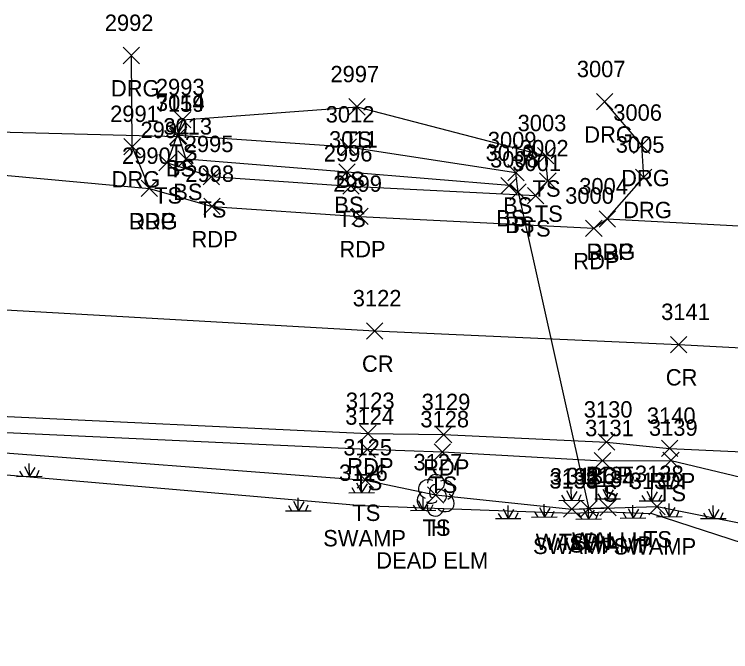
# Model space of a CAD drawing. Extents: x 1611797 to 1633212, y 298978 to 305475.
# Drawn here: x 1616680.5 to 1616767.9, y 301449.1 to 301526.9 of the extents above; entities that cross this region are included whole.
import ezdxf

# ---------------------------------------------------------------- set-up
doc = ezdxf.new("R2010")
doc.units = 0
for name, color, linetype in [('D_A', 7, 'Continuous'), ('D_I', 7, 'Continuous'), ('D_TIC', 7, 'Continuous'), ('DCP', 7, 'Continuous'), ('DHW', 7, 'Continuous'), ('L_A', 7, 'Continuous'), ('L_C', 7, 'Continuous'), ('L_I', 7, 'Continuous'), ('L_TIC', 7, 'Continuous'), ('LELB', 7, 'Continuous'), ('LTD', 7, 'Continuous'), ('LWET', 7, 'Continuous'), ('P_A', 7, 'Continuous'), ('P_I', 7, 'Continuous'), ('P_TIC', 7, 'Continuous'), ('PET', 7, 'Continuous'), ('PRC', 7, 'Continuous'), ('R_A', 7, 'Continuous'), ('R_I', 7, 'Continuous'), ('R_TIC', 7, 'Continuous'), ('RDG', 7, 'Continuous')]:
    doc.layers.add(name, color=color, linetype=linetype)

msp = doc.modelspace()

# ---------------------------------------------------------------- linework, layer by layer
at = {"layer": 'D_TIC'}
for points in [[(1616699.439, 301510.986), (1616701.439, 301512.986)], [(1616701.439, 301510.986), (1616699.439, 301512.986)], [(1616740.986, 301504.19), (1616742.986, 301506.19)], [(1616742.986, 301504.19), (1616740.986, 301506.19)], [(1616749.639, 301465.524), (1616751.639, 301467.524)], [(1616751.639, 301465.524), (1616749.639, 301467.524)], [(1616751.986, 301465.652), (1616753.986, 301467.652)], [(1616753.986, 301465.652), (1616751.986, 301467.652)], [(1616747.552, 301465.472), (1616749.552, 301467.472)], [(1616749.552, 301465.472), (1616747.552, 301467.472)]]:
    msp.add_lwpolyline(points, dxfattribs=at)
at = {"layer": 'DCP'}
for points in [[(1616667.318, 301512.816), (1616700.439, 301511.986)], [(1616741.986, 301505.19), (1616750.639, 301466.524)]]:
    msp.add_lwpolyline(points, dxfattribs=at)
at = {"layer": 'DHW'}
msp.add_lwpolyline([(1616748.552, 301466.472), (1616752.986, 301466.652)], dxfattribs=at)
at = {"layer": 'L_TIC'}
for points in [[(1616721.337, 301514.593), (1616723.337, 301516.593)], [(1616723.337, 301514.593), (1616721.337, 301516.593)], [(1616700.02, 301513.011), (1616702.02, 301515.011)], [(1616702.02, 301513.011), (1616700.02, 301515.011)], [(1616700.02, 301513.011), (1616702.02, 301515.011)], [(1616702.02, 301513.011), (1616700.02, 301515.011)], [(1616699.542, 301511.092), (1616701.542, 301513.092)], [(1616701.542, 301511.092), (1616699.542, 301513.092)], [(1616699.542, 301511.092), (1616701.542, 301513.092)], [(1616701.542, 301511.092), (1616699.542, 301513.092)], [(1616720.273, 301509.681), (1616722.273, 301511.681)], [(1616722.273, 301509.681), (1616720.273, 301511.681)], [(1616744.351, 301508.62), (1616746.351, 301510.62)], [(1616746.351, 301508.62), (1616744.351, 301510.62)], [(1616744.351, 301508.62), (1616746.351, 301510.62)], [(1616746.351, 301508.62), (1616744.351, 301510.62)], [(1616698.142, 301507.776), (1616700.142, 301509.776)], [(1616700.142, 301507.776), (1616698.142, 301509.776)], [(1616700.447, 301508.21), (1616702.447, 301510.21)], [(1616702.447, 301508.21), (1616700.447, 301510.21)], [(1616720.108, 301506.623), (1616722.108, 301508.623)], [(1616722.108, 301506.623), (1616720.108, 301508.623)], [(1616703.543, 301506.069), (1616705.543, 301508.069)], [(1616705.543, 301506.069), (1616703.543, 301508.069)], [(1616740.718, 301506.545), (1616742.718, 301508.545)], [(1616742.718, 301506.545), (1616740.718, 301508.545)], [(1616720.575, 301504.915), (1616722.575, 301506.915)], [(1616722.575, 301504.915), (1616720.575, 301506.915)], [(1616739.885, 301504.984), (1616741.885, 301506.984)], [(1616741.885, 301504.984), (1616739.885, 301506.984)], [(1616744.624, 301505.547), (1616746.624, 301507.547)], [(1616746.624, 301505.547), (1616744.624, 301507.547)], [(1616740.986, 301504.19), (1616742.986, 301506.19)], [(1616742.986, 301504.19), (1616740.986, 301506.19)], [(1616740.986, 301504.19), (1616742.986, 301506.19)], [(1616742.986, 301504.19), (1616740.986, 301506.19)], [(1616743.138, 301503.753), (1616745.138, 301505.753)], [(1616745.138, 301503.753), (1616743.138, 301505.753)], [(1616722.578, 301472.776), (1616724.578, 301474.776)], [(1616724.578, 301472.776), (1616722.578, 301474.776)], [(1616731.747, 301472.458), (1616733.747, 301474.458)], [(1616733.747, 301472.458), (1616731.747, 301474.458)], [(1616751.3, 301471.375), (1616753.3, 301473.375)], [(1616753.3, 301471.375), (1616751.3, 301473.375)], [(1616759.668, 301471.428), (1616761.668, 301473.428)], [(1616761.668, 301471.428), (1616759.668, 301473.428)], [(1616722.34, 301469.025), (1616724.34, 301471.025)], [(1616724.34, 301469.025), (1616722.34, 301471.025)], [(1616730.914, 301467.209), (1616732.914, 301469.209)], [(1616732.914, 301467.209), (1616730.914, 301469.209)], [(1616757.952, 301465.788), (1616759.952, 301467.788)], [(1616759.952, 301465.788), (1616757.952, 301467.788)], [(1616747.552, 301465.472), (1616749.552, 301467.472)], [(1616749.552, 301465.472), (1616747.552, 301467.472)]]:
    msp.add_lwpolyline(points, dxfattribs=at)
at = {"layer": 'LELB'}
for points in [[(1616701.02, 301514.011), (1616722.337, 301515.593), (1616745.351, 301509.62)], [(1616701.02, 301514.011), (1616699.142, 301508.776), (1616704.543, 301507.069), (1616721.575, 301505.915), (1616744.138, 301504.753), (1616745.624, 301506.547), (1616745.351, 301509.62)], [(1616741.986, 301505.19), (1616740.885, 301505.984), (1616721.108, 301507.623), (1616701.447, 301509.21), (1616700.542, 301512.092)], [(1616741.986, 301505.19), (1616741.718, 301507.545), (1616721.273, 301510.681), (1616700.542, 301512.092)], [(1616585.504, 301471.993), (1616585.87, 301474.406), (1616587.014, 301478.7), (1616592.098, 301480.047), (1616618.914, 301477.53), (1616646.516, 301477.696), (1616675.027, 301476.04), (1616723.578, 301473.776), (1616732.747, 301473.458), (1616752.3, 301472.375), (1616760.668, 301472.428), (1616793.835, 301464.46), (1616800.975, 301460.331), (1616804.646, 301452.687)], [(1616646.206, 301469.927), (1616675, 301473.683), (1616723.34, 301470.025), (1616731.914, 301468.209), (1616748.552, 301466.472), (1616758.952, 301466.788), (1616792.038, 301460.189), (1616801.865, 301449.066)]]:
    msp.add_lwpolyline(points, dxfattribs=at)
at = {"layer": 'LTD'}
msp.add_line((1616731.914, 301468.209), (1616731.914, 301468.209), dxfattribs=at)
msp.add_line((1616731.914, 301468.209), (1616731.914, 301468.209), dxfattribs=at)
msp.add_arc((1616731.96, 301469.643), 1.047, 335.52715, 180.95627, dxfattribs=at)
for centre, major_axis, ratio, start_param, end_param in [((1616731.122, 301468.875), (1.21, -0.512), 0.895232, 1.570796, 4.712389), ((1616732.955, 301468.792), (-1.141, -0.483), 0.949671, 1.570796, 4.712389), ((1616731.705, 301468.667), (-0.208, -0.792), 0.645439, 3.141593, 6.283185), ((1616730.83, 301467.5), (0.584, -1.042), 0.959034, 3.141593, 6.283185), ((1616732.414, 301468.042), (-0.5, 0.667), 0.989748, 3.141593, 6.283185), ((1616731.455, 301467.459), (-0.625, -0.083), 0.423636, 0, 3.141593), ((1616732.914, 301467.376), (-1.09, 0.792), 0.841452, 1.570796, 4.712389), ((1616731.914, 301466.709), (0.265, 1.061), 0.942809, 1.570796, 4.712389)]:
    msp.add_ellipse(centre, major_axis=major_axis, ratio=ratio, start_param=start_param, end_param=end_param, dxfattribs=at)
at = {"layer": 'LWET'}
for p, q in [((1616682.316, 301470.481), (1616682.307, 301472.061)), ((1616681.113, 301471.115), (1616681.499, 301470.472)), ((1616681.719, 301471.666), (1616682.326, 301470.49)), ((1616682.987, 301471.575), (1616682.326, 301470.49)), ((1616683.483, 301471.17), (1616683.189, 301470.49)), ((1616680.764, 301470.472), (1616683.888, 301470.49)), ((1616682.366, 301470.542), (1616682.326, 301470.542)), ((1616722.28, 301469.67), (1616722.887, 301468.494)), ((1616722.877, 301468.485), (1616722.868, 301470.065)), ((1616723.548, 301469.578), (1616722.887, 301468.494)), ((1616752.927, 301467.724), (1616752.918, 301469.304)), ((1616721.325, 301468.476), (1616724.449, 301468.494)), ((1616721.674, 301469.119), (1616722.06, 301468.476)), ((1616724.045, 301469.174), (1616723.75, 301468.494)), ((1616747.902, 301468.731), (1616748.508, 301467.555)), ((1616748.498, 301467.545), (1616748.489, 301469.125)), ((1616749.17, 301468.639), (1616748.508, 301467.555)), ((1616751.724, 301468.358), (1616752.11, 301467.715)), ((1616752.33, 301468.909), (1616752.937, 301467.733)), ((1616753.598, 301468.817), (1616752.937, 301467.733)), ((1616754.095, 301468.413), (1616753.801, 301467.733)), ((1616757.72, 301468.677), (1616758.326, 301467.5)), ((1616758.317, 301467.491), (1616758.308, 301469.071)), ((1616758.988, 301468.585), (1616758.326, 301467.5)), ((1616715.15, 301466.263), (1616715.14, 301467.843)), ((1616729.799, 301467.506), (1616730.405, 301466.329)), ((1616730.396, 301466.32), (1616730.386, 301467.9)), ((1616746.946, 301467.536), (1616750.07, 301467.555)), ((1616747.295, 301468.179), (1616747.681, 301467.536)), ((1616749.666, 301468.235), (1616749.372, 301467.555)), ((1616751.375, 301467.715), (1616754.499, 301467.733)), ((1616756.765, 301467.482), (1616759.889, 301467.5)), ((1616757.114, 301468.125), (1616757.5, 301467.482)), ((1616759.484, 301468.18), (1616759.19, 301467.5)), ((1616713.946, 301466.897), (1616714.332, 301466.254)), ((1616714.553, 301467.449), (1616715.159, 301466.272)), ((1616715.821, 301467.357), (1616715.159, 301466.272)), ((1616716.317, 301466.952), (1616716.023, 301466.272)), ((1616722.877, 301466.922), (1616722.877, 301466.922)), ((1616729.192, 301466.954), (1616729.578, 301466.311)), ((1616731.067, 301467.414), (1616730.405, 301466.329)), ((1616731.563, 301467.009), (1616731.269, 301466.329)), ((1616740.771, 301465.324), (1616740.762, 301466.904)), ((1616744.603, 301466.687), (1616745.209, 301465.511)), ((1616745.2, 301465.502), (1616745.191, 301467.082)), ((1616750.589, 301465.27), (1616750.58, 301466.85)), ((1616756.017, 301465.381), (1616756.008, 301466.961)), ((1616759.849, 301466.745), (1616760.455, 301465.568)), ((1616760.446, 301465.559), (1616760.436, 301467.139)), ((1616761.117, 301466.653), (1616760.455, 301465.568)), ((1616765.835, 301465.327), (1616765.826, 301466.907)), ((1616713.597, 301466.254), (1616716.721, 301466.272)), ((1616715.2, 301466.325), (1616715.159, 301466.324)), ((1616728.843, 301466.311), (1616731.967, 301466.329)), ((1616730.446, 301466.382), (1616730.405, 301466.381)), ((1616739.568, 301465.958), (1616739.954, 301465.315)), ((1616740.174, 301466.509), (1616740.781, 301465.333)), ((1616741.442, 301466.417), (1616740.781, 301465.333)), ((1616741.939, 301466.013), (1616741.644, 301465.333)), ((1616743.997, 301466.136), (1616744.383, 301465.493)), ((1616745.871, 301466.596), (1616745.209, 301465.511)), ((1616746.367, 301466.191), (1616746.073, 301465.511)), ((1616748.499, 301465.983), (1616748.499, 301465.983)), ((1616749.386, 301465.904), (1616749.772, 301465.261)), ((1616749.993, 301466.455), (1616750.599, 301465.279)), ((1616751.261, 301466.363), (1616750.599, 301465.279)), ((1616751.757, 301465.959), (1616751.463, 301465.279)), ((1616752.927, 301466.161), (1616752.927, 301466.161)), ((1616754.814, 301466.015), (1616755.2, 301465.372)), ((1616755.42, 301466.566), (1616756.027, 301465.39)), ((1616756.688, 301466.474), (1616756.027, 301465.39)), ((1616757.184, 301466.07), (1616756.89, 301465.39)), ((1616758.317, 301465.929), (1616758.317, 301465.929)), ((1616759.243, 301466.193), (1616759.628, 301465.55)), ((1616761.613, 301466.248), (1616761.319, 301465.568)), ((1616764.632, 301465.961), (1616765.018, 301465.318)), ((1616765.239, 301466.512), (1616765.845, 301465.336)), ((1616766.507, 301466.42), (1616765.845, 301465.336)), ((1616767.003, 301466.016), (1616766.709, 301465.336)), ((1616739.219, 301465.315), (1616742.343, 301465.333)), ((1616740.822, 301465.385), (1616740.781, 301465.385)), ((1616743.648, 301465.493), (1616746.771, 301465.511)), ((1616745.25, 301465.564), (1616745.209, 301465.563)), ((1616749.037, 301465.261), (1616752.161, 301465.279)), ((1616750.64, 301465.331), (1616750.599, 301465.331)), ((1616754.465, 301465.372), (1616757.589, 301465.39)), ((1616756.068, 301465.442), (1616756.027, 301465.442)), ((1616758.893, 301465.55), (1616762.017, 301465.568)), ((1616760.496, 301465.621), (1616760.455, 301465.62)), ((1616764.283, 301465.318), (1616767.407, 301465.336)), ((1616765.886, 301465.388), (1616765.845, 301465.388))]:
    msp.add_line(p, q, dxfattribs=at)
msp.add_lwpolyline([(1616649.004, 301467.369), (1616674.797, 301471.083), (1616722.877, 301466.922), (1616748.499, 301465.983), (1616752.927, 301466.161), (1616758.317, 301465.929), (1616791.544, 301455.169), (1616795.986, 301451.393)], dxfattribs=at)
at = {"layer": 'P_TIC'}
for points in [[(1616695.978, 301504.626), (1616697.978, 301506.626)], [(1616697.978, 301504.626), (1616695.978, 301506.626)], [(1616703.622, 301502.433), (1616705.622, 301504.433)], [(1616705.622, 301502.433), (1616703.622, 301504.433)], [(1616721.682, 301501.22), (1616723.682, 301503.22)], [(1616723.682, 301501.22), (1616721.682, 301503.22)], [(1616751.87, 301500.901), (1616753.87, 301502.901)], [(1616753.87, 301500.901), (1616751.87, 301502.901)], [(1616750.241, 301499.761), (1616752.241, 301501.761)], [(1616752.241, 301499.761), (1616750.241, 301501.761)], [(1616723.493, 301487.234), (1616725.493, 301489.234)], [(1616725.493, 301487.234), (1616723.493, 301489.234)], [(1616760.589, 301485.566), (1616762.589, 301487.566)], [(1616762.589, 301485.566), (1616760.589, 301487.566)], [(1616722.65, 301474.704), (1616724.65, 301476.704)], [(1616724.65, 301474.704), (1616722.65, 301476.704)], [(1616731.91, 301474.566), (1616733.91, 301476.566)], [(1616733.91, 301474.566), (1616731.91, 301476.566)], [(1616751.787, 301473.651), (1616753.787, 301475.651)], [(1616753.787, 301473.651), (1616751.787, 301475.651)], [(1616759.493, 301472.888), (1616761.493, 301474.888)], [(1616761.493, 301472.888), (1616759.493, 301474.888)]]:
    msp.add_lwpolyline(points, dxfattribs=at)
at = {"layer": 'PET'}
for points in [[(1616436.26, 301522.002), (1616473.653, 301518.392), (1616477.142, 301517.419), (1616499.116, 301515.58), (1616545.179, 301512.301), (1616587.978, 301510.016), (1616620.791, 301507.887), (1616661.243, 301506.64), (1616670.769, 301508.029), (1616696.978, 301505.626), (1616704.622, 301503.433), (1616722.682, 301502.22), (1616751.241, 301500.761), (1616752.87, 301501.901), (1616787.326, 301500.083), (1616790.476, 301499.041), (1616800.245, 301498.655), (1616846.202, 301496.41)], [(1616429.451, 301494.362), (1616470.741, 301491.131), (1616512.266, 301488.121), (1616527.163, 301486.957), (1616570.198, 301484.486), (1616572.479, 301484.329), (1616586.14, 301483.74), (1616619.416, 301481.485), (1616675.308, 301477.972), (1616723.65, 301475.704), (1616732.91, 301475.566), (1616752.787, 301474.651), (1616760.493, 301473.888), (1616797.897, 301472.147), (1616833.557, 301469.26)]]:
    msp.add_lwpolyline(points, dxfattribs=at)
at = {"layer": 'PRC'}
msp.add_lwpolyline([(1616676.501, 301490.975), (1616724.493, 301488.234), (1616761.589, 301486.566), (1616799.189, 301484.56), (1616831.113, 301483.228)], dxfattribs=at)
at = {"layer": 'R_TIC'}
for points in [[(1616693.782, 301520.859), (1616695.782, 301522.859)], [(1616695.782, 301520.859), (1616693.782, 301522.859)], [(1616751.578, 301515.218), (1616753.578, 301517.218)], [(1616753.578, 301515.218), (1616751.578, 301517.218)], [(1616693.868, 301509.744), (1616695.868, 301511.744)], [(1616695.868, 301509.744), (1616693.868, 301511.744)], [(1616756.082, 301509.897), (1616758.082, 301511.897)], [(1616758.082, 301509.897), (1616756.082, 301511.897)], [(1616756.332, 301505.996), (1616758.332, 301507.996)], [(1616758.332, 301505.996), (1616756.332, 301507.996)], [(1616695.978, 301504.626), (1616697.978, 301506.626)], [(1616697.978, 301504.626), (1616695.978, 301506.626)], [(1616751.87, 301500.901), (1616753.87, 301502.901)], [(1616753.87, 301500.901), (1616751.87, 301502.901)]]:
    msp.add_lwpolyline(points, dxfattribs=at)
at = {"layer": 'RDG'}
for points in [[(1616696.978, 301505.626), (1616694.868, 301510.744), (1616694.782, 301521.859)], [(1616752.87, 301501.901), (1616757.332, 301506.996), (1616757.082, 301510.897), (1616752.578, 301516.218)]]:
    msp.add_lwpolyline(points, dxfattribs=at)

# ---------------------------------------------------------------- texts
at = {"layer": 'D_A'}
for s, p in [('P', (1616699.817, 301506.986)), ('P', (1616741.364, 301500.19)), ('WALLH', (1616744.142, 301461.472)), ('WALLH', (1616748.576, 301461.652)), ('P', (1616750.017, 301461.524))]:
    msp.add_text(s, height=2, dxfattribs=at).set_placement(p)
at = {"layer": 'D_I'}
for s, p in [('7159', (1616697.739, 301514.986)), ('3008', (1616738.569, 301508.19)), ('3132', (1616745.859, 301469.472)), ('3136', (1616747.891, 301469.524)), ('3135', (1616750.293, 301469.652))]:
    msp.add_text(s, height=2, dxfattribs=at).set_placement(p)
at = {"layer": 'L_A'}
for s, p in [('TS', (1616720.747, 301510.593)), ('TS', (1616699.43, 301509.011)), ('TS', (1616699.43, 301509.011)), ('BS', (1616698.983, 301507.092)), ('BS', (1616698.983, 301507.092)), ('BS', (1616719.714, 301505.681)), ('BS', (1616699.887, 301504.21)), ('TS', (1616743.761, 301504.62)), ('TS', (1616743.761, 301504.62)), ('TS', (1616697.551, 301503.776)), ('BS', (1616719.549, 301502.623)), ('BS', (1616740.159, 301502.545)), ('TS', (1616702.952, 301502.069)), ('TS', (1616744.034, 301501.547)), ('TS', (1616719.985, 301500.915)), ('BS', (1616739.326, 301500.984)), ('BS', (1616740.427, 301500.19)), ('BS', (1616740.427, 301500.19)), ('TS', (1616742.547, 301499.753)), ('TS', (1616721.988, 301468.776)), ('TS', (1616731.157, 301468.458)), ('TS', (1616750.71, 301467.375)), ('TS', (1616759.077, 301467.428)), ('TS', (1616721.749, 301465.025)), ('TS', (1616730.323, 301463.209)), ('H', (1616731.347, 301463.209)), ('SWAMP', (1616718.192, 301461.922)), ('TS', (1616746.961, 301461.472)), ('SWAMP', (1616748.242, 301461.161)), ('TS', (1616757.361, 301461.788)), ('SWAMP', (1616743.814, 301460.983)), ('SWAMP', (1616753.632, 301460.929))]:
    msp.add_text(s, height=2, dxfattribs=at).set_placement(p)
at = {"layer": 'L_C'}
msp.add_text('DEAD ELM', height=2, dxfattribs=at).set_placement((1616724.67, 301459.209))
at = {"layer": 'L_I'}
for s, p in [('2997', (1616719.077, 301518.593)), ('2993', (1616697.76, 301517.011)), ('2993', (1616697.76, 301517.011)), ('3014', (1616697.77, 301515.092)), ('3014', (1616697.77, 301515.092)), ('3012', (1616718.501, 301513.681)), ('3013', (1616698.675, 301512.21)), ('3003', (1616741.934, 301512.62)), ('3003', (1616741.934, 301512.62)), ('2994', (1616695.882, 301511.776)), ('2995', (1616701.283, 301510.069)), ('3011', (1616718.904, 301510.623)), ('3009', (1616738.293, 301510.545)), ('3002', (1616742.207, 301509.547)), ('2996', (1616718.26, 301508.915)), ('3010', (1616738.027, 301508.984)), ('3008', (1616738.569, 301508.19)), ('3008', (1616738.569, 301508.19)), ('3001', (1616741.287, 301507.753)), ('3124', (1616720.886, 301476.776)), ('3128', (1616730.055, 301476.458)), ('3131', (1616750.174, 301475.375)), ('3139', (1616757.967, 301475.428)), ('3125', (1616720.647, 301473.025)), ('3127', (1616729.221, 301471.209)), ('3127', (1616729.221, 301471.209)), ('3126', (1616720.129, 301469.922)), ('3133', (1616745.806, 301468.983)), ('3132', (1616745.859, 301469.472)), ('3134', (1616750.235, 301469.161)), ('3138', (1616756.259, 301469.788)), ('3137', (1616755.624, 301468.929))]:
    msp.add_text(s, height=2, dxfattribs=at).set_placement(p)
at = {"layer": 'P_A'}
for s, p in [('RDP', (1616694.467, 301500.626)), ('RDP', (1616702.11, 301498.433)), ('RDP', (1616720.17, 301497.22)), ('RDP', (1616750.358, 301496.901)), ('RDP', (1616748.73, 301495.761)), ('CR', (1616722.926, 301483.234)), ('CR', (1616760.022, 301481.566)), ('RDP', (1616721.139, 301470.704)), ('RDP', (1616730.398, 301470.566)), ('RDP', (1616750.275, 301469.651)), ('RDP', (1616757.981, 301468.888))]:
    msp.add_text(s, height=2, dxfattribs=at).set_placement(p)
at = {"layer": 'P_I'}
for s, p in [('2990', (1616693.632, 301508.626)), ('2998', (1616701.362, 301506.433)), ('2999', (1616719.415, 301505.22)), ('3004', (1616749.453, 301504.901)), ('3000', (1616747.738, 301503.761)), ('3122', (1616721.8, 301491.234)), ('3141', (1616759.463, 301489.566)), ('3123', (1616720.958, 301478.704)), ('3129', (1616730.209, 301478.566)), ('3130', (1616750.008, 301477.651)), ('3140', (1616757.714, 301476.888))]:
    msp.add_text(s, height=2, dxfattribs=at).set_placement(p)
at = {"layer": 'R_A'}
for p in [(1616692.27, 301516.859), (1616750.066, 301511.218), (1616692.356, 301505.744), (1616754.57, 301505.897), (1616754.82, 301501.996), (1616694.467, 301500.626), (1616750.358, 301496.901)]:
    msp.add_text('DRG', height=2, dxfattribs=at).set_placement(p)
at = {"layer": 'R_I'}
for s, p in [('2992', (1616691.522, 301524.859)), ('3007', (1616749.161, 301519.218)), ('2991', (1616692.175, 301513.744)), ('3006', (1616753.61, 301513.897)), ('3005', (1616753.914, 301509.996)), ('2990', (1616693.632, 301508.626)), ('3004', (1616749.453, 301504.901))]:
    msp.add_text(s, height=2, dxfattribs=at).set_placement(p)

doc.saveas('drawing.dxf')
